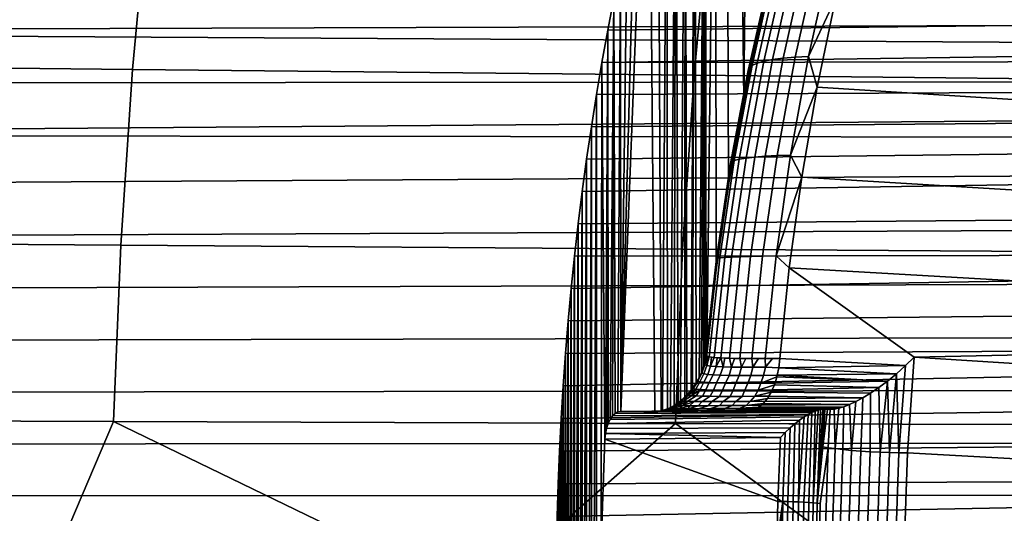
# Model space of a CAD drawing. Header units: metres. Extents: x -240 to 45, y -77 to 27.
# Tile 446 of 656: x -183.03 to -179.85, y 0.27 to 1.86. Entities that reach past the tile are written whole.
import ezdxf

# ---------------------------------------------------------------- set-up
doc = ezdxf.new("R2010")
doc.units = ezdxf.units.M
doc.layers.add('solid_102011X2', color=7, linetype='CONTINUOUS')

msp = doc.modelspace()

# ---------------------------------------------------------------- linework, layer by layer
at = {"layer": 'solid_102011X2'}
for points in [[(-180.67276, 3.43938, 289.452454), (-180.633987, 3.535614, 289.516998), (-180.63269, 1.874435, 289.519135), (-180.691299, 1.603855, 289.4216)], [(-180.67276, 3.43938, 289.452454), (-180.691299, 1.603855, 289.4216), (-180.710342, 3.342466, 289.389893)], [(-180.746735, 3.244804, 289.329346), (-180.710342, 3.342466, 289.389893), (-180.691299, 1.603855, 289.4216), (-180.740356, 1.331441, 289.339966)], [(-180.781906, 3.1465, 289.270813), (-180.746735, 3.244804, 289.329346), (-180.740356, 1.331441, 289.339966), (-180.779968, 1.05787, 289.274017)], [(-180.815857, 3.047701, 289.214294), (-180.781906, 3.1465, 289.270813), (-180.810242, 0.784148, 289.223663), (-180.812332, 0.769314, 289.220184)], [(-180.781906, 3.1465, 289.270813), (-180.779968, 1.05787, 289.274017), (-180.810242, 0.784148, 289.223663)], [(-180.848587, 2.948372, 289.159821), (-180.815857, 3.047701, 289.214294), (-180.835129, 0.70848, 289.182251), (-180.844391, 0.693105, 289.16684)], [(-180.815857, 3.047701, 289.214294), (-180.827286, 0.723827, 289.195282), (-180.835129, 0.70848, 289.182251)], [(-180.815857, 3.047701, 289.214294), (-180.820877, 0.739042, 289.205963), (-180.827286, 0.723827, 289.195282)], [(-180.815857, 3.047701, 289.214294), (-180.815903, 0.754158, 289.214233), (-180.820877, 0.739042, 289.205963)], [(-180.815857, 3.047701, 289.214294), (-180.812332, 0.769314, 289.220184), (-180.815903, 0.754158, 289.214233)], [(-180.880112, 2.848521, 289.107361), (-180.848587, 2.948372, 289.159821), (-180.861191, 0.669979, 289.138855), (-180.875198, 0.654074, 289.11554)], [(-180.848587, 2.948372, 289.159821), (-180.856415, 0.676033, 289.14682), (-180.861191, 0.669979, 289.138855)], [(-180.848587, 2.948372, 289.159821), (-180.844391, 0.693105, 289.16684), (-180.856415, 0.676033, 289.14682)], [(-180.910431, 2.748284, 289.056915), (-180.880112, 2.848521, 289.107361), (-180.895203, 0.635496, 289.082245), (-180.903061, 0.62937, 289.069183)], [(-180.880112, 2.848521, 289.107361), (-180.880844, 0.648375, 289.10614), (-180.895203, 0.635496, 289.082245)], [(-180.880112, 2.848521, 289.107361), (-180.875198, 0.654074, 289.11554), (-180.880844, 0.648375, 289.10614)], [(-180.939529, 2.647735, 289.008484), (-180.910431, 2.748284, 289.056915), (-180.927368, 0.614279, 289.028717), (-180.936905, 0.609921, 289.012848)], [(-180.910431, 2.748284, 289.056915), (-180.915894, 0.620697, 289.047821), (-180.927368, 0.614279, 289.028717)], [(-180.910431, 2.748284, 289.056915), (-180.903061, 0.62937, 289.069183), (-180.915894, 0.620697, 289.047821)], [(-180.967407, 2.546812, 288.962097), (-180.939529, 2.647735, 289.008484), (-180.953018, 0.604536, 288.986053), (-180.957932, 0.603386, 288.977844)], [(-180.939529, 2.647735, 289.008484), (-180.936905, 0.609921, 289.012848), (-180.953018, 0.604536, 288.986053)], [(-180.994095, 2.445528, 288.917664), (-180.967407, 2.546812, 288.962097), (-180.957932, 0.603386, 288.977844), (-180.978165, 0.60126, 288.944183)], [(-181.019638, 2.343893, 288.875153), (-180.994095, 2.445528, 288.917664), (-180.978165, 0.60126, 288.944183), (-181.087936, 0.60126, 288.761505)], [(-181.019638, 2.343893, 288.875153), (-181.087936, 0.60126, 288.761505), (-181.044022, 2.241898, 288.834595)], [(-182.610214, 2.268487, 342.707428), (-184.403839, 2.293936, 341.249176), (-184.458344, 1.723413, 341.306091), (-182.663315, 1.704291, 342.764404)], [(-180.799988, 2.243308, 344.143585), (-182.610214, 2.268487, 342.707428), (-182.663315, 1.704291, 342.764404), (-180.851715, 1.685374, 344.200592)], [(-181.044022, 2.241898, 288.834595), (-181.087936, 0.60126, 288.761505), (-181.06723, 2.139553, 288.795959)], [(-178.973984, 2.218411, 345.556793), (-180.799988, 2.243308, 344.143585), (-180.851715, 1.685374, 344.200592), (-179.024353, 1.666667, 345.613831)], [(-180.32312, 2.22307, 289.149658), (-176.605103, 1.970293, 286.773071), (-176.664673, 1.691562, 286.67392), (-180.393936, 1.936025, 289.03183)], [(-181.06723, 2.139553, 288.795959), (-181.087936, 0.60126, 288.761505), (-181.089325, 2.036869, 288.759186)], [(-181.110275, 1.933792, 288.724304), (-181.089325, 2.036869, 288.759186), (-181.097534, 0.599513, 288.745544), (-181.106491, 0.594545, 288.730621)], [(-181.089325, 2.036869, 288.759186), (-181.087936, 0.60126, 288.761505), (-181.097534, 0.599513, 288.745544)], [(-180.626236, 1.730425, 289.172058), (-180.648453, 1.724143, 289.224976), (-180.580582, 2.025187, 289.337921), (-180.558075, 2.033875, 289.285492)], [(-180.598068, 1.735778, 289.122101), (-180.626236, 1.730425, 289.172058), (-180.558075, 2.033875, 289.285492), (-180.529663, 2.041224, 289.235931)], [(-180.564346, 1.740125, 289.075714), (-180.598068, 1.735778, 289.122101), (-180.529663, 2.041224, 289.235931), (-180.495743, 2.047129, 289.189911)], [(-180.525513, 1.743395, 289.033539), (-180.564346, 1.740125, 289.075714), (-180.495743, 2.047129, 289.189911), (-180.456772, 2.051502, 289.147949)], [(-180.482117, 1.745541, 288.996155), (-180.525513, 1.743395, 289.033539), (-180.456772, 2.051502, 289.147949), (-180.4133, 2.05428, 289.110718)], [(-180.4133, 2.05428, 289.110718), (-180.393936, 1.936025, 289.03183), (-180.482117, 1.745541, 288.996155)], [(-180.673981, 1.709218, 289.336914), (-180.676926, 1.70082, 289.39447), (-180.610199, 1.992515, 289.505524), (-180.606827, 2.004347, 289.448639)], [(-180.664444, 1.717036, 289.280182), (-180.673981, 1.709218, 289.336914), (-180.606827, 2.004347, 289.448639), (-180.596924, 2.015296, 289.392548)], [(-180.648453, 1.724143, 289.224976), (-180.664444, 1.717036, 289.280182), (-180.596924, 2.015296, 289.392548), (-180.580582, 2.025187, 289.337921)], [(-175.190033, 1.958984, 283.927917), (-175.156982, 1.860973, 283.873383), (-185.703613, 1.826315, 290.198608), (-185.699905, 1.994067, 290.255768)], [(-181.130096, 1.830392, 288.691315), (-174.671387, 1.904698, 284.842529), (-174.711685, 1.990417, 284.905396), (-181.110275, 1.933792, 288.724304)], [(-180.610199, 1.992515, 289.505524), (-180.676926, 1.70082, 289.39447), (-180.63269, 1.874435, 289.519135)], [(-181.130096, 1.830392, 288.691315), (-181.110275, 1.933792, 288.724304), (-181.122467, 0.575437, 288.70401), (-181.128906, 0.561827, 288.693298)], [(-181.110275, 1.933792, 288.724304), (-181.114853, 0.586509, 288.716705), (-181.122467, 0.575437, 288.70401)], [(-181.110275, 1.933792, 288.724304), (-181.106491, 0.594545, 288.730621), (-181.114853, 0.586509, 288.716705)], [(-180.482117, 1.745541, 288.996155), (-180.393936, 1.936025, 289.03183), (-180.454254, 1.64696, 288.931427)], [(-180.393936, 1.936025, 289.03183), (-176.664673, 1.691562, 286.67392), (-176.714676, 1.411404, 286.590729), (-180.454254, 1.64696, 288.931427)], [(-181.148788, 1.726785, 288.660217), (-174.633728, 1.820183, 284.7836), (-174.671387, 1.904698, 284.842529), (-181.130096, 1.830392, 288.691315)], [(-180.676926, 1.70082, 289.39447), (-180.691299, 1.603855, 289.4216), (-180.63269, 1.874435, 289.519135)], [(-175.156982, 1.860973, 283.873383), (-175.126297, 1.764376, 283.822601), (-185.703613, 1.826315, 290.198608)], [(-175.126297, 1.764376, 283.822601), (-175.09761, 1.668901, 283.775208), (-185.706833, 1.658803, 290.14679), (-185.703613, 1.826315, 290.198608)], [(-181.148788, 1.726785, 288.660217), (-181.130096, 1.830392, 288.691315), (-181.137344, 0.529445, 288.67926), (-181.13916, 0.511584, 288.676239)], [(-181.148788, 1.726785, 288.660217), (-174.598419, 1.736889, 284.728363), (-174.633728, 1.820183, 284.7836)], [(-181.130096, 1.830392, 288.691315), (-181.133896, 0.546352, 288.684998), (-181.137344, 0.529445, 288.67926)], [(-181.130096, 1.830392, 288.691315), (-181.128906, 0.561827, 288.693298), (-181.133896, 0.546352, 288.684998)], [(-182.663315, 1.704291, 342.764404), (-184.458344, 1.723413, 341.306091), (-184.49733, 1.150229, 341.346832), (-182.701294, 1.137466, 342.805145)], [(-181.166351, 1.62298, 288.631012), (-174.565277, 1.654857, 284.676605), (-174.598419, 1.736889, 284.728363), (-181.148788, 1.726785, 288.660217)], [(-181.151276, 0.17162, 288.656067), (-181.166199, -1.623893, 288.631256), (-181.166351, 1.62298, 288.631012), (-181.148788, 1.726785, 288.660217)], [(-181.151276, 0.17162, 288.656067), (-181.148788, 1.726785, 288.660217), (-181.13916, 0.511584, 288.676239)], [(-180.721619, 1.410385, 289.185028), (-180.730881, 1.405829, 289.242188), (-180.673981, 1.709218, 289.336914), (-180.664444, 1.717036, 289.280182)], [(-180.705872, 1.414587, 289.129425), (-180.721619, 1.410385, 289.185028), (-180.664444, 1.717036, 289.280182), (-180.648453, 1.724143, 289.224976)], [(-180.683853, 1.418362, 289.076172), (-180.705872, 1.414587, 289.129425), (-180.648453, 1.724143, 289.224976), (-180.626236, 1.730425, 289.172058)], [(-180.655869, 1.421636, 289.025909), (-180.683853, 1.418362, 289.076172), (-180.626236, 1.730425, 289.172058), (-180.598068, 1.735778, 289.122101)], [(-180.622299, 1.424358, 288.979279), (-180.655869, 1.421636, 289.025909), (-180.598068, 1.735778, 289.122101), (-180.564346, 1.740125, 289.075714)], [(-180.583557, 1.426478, 288.936951), (-180.622299, 1.424358, 288.979279), (-180.564346, 1.740125, 289.075714), (-180.525513, 1.743395, 289.033539)], [(-180.540207, 1.427963, 288.899445), (-180.583557, 1.426478, 288.936951), (-180.525513, 1.743395, 289.033539), (-180.482117, 1.745541, 288.996155)], [(-180.482117, 1.745541, 288.996155), (-180.454254, 1.64696, 288.931427), (-180.540207, 1.427963, 288.899445)], [(-180.851715, 1.685374, 344.200592), (-182.663315, 1.704291, 342.764404), (-182.701294, 1.137466, 342.805145), (-180.888702, 1.12484, 344.241364)], [(-179.024353, 1.666667, 345.613831), (-180.851715, 1.685374, 344.200592), (-180.888702, 1.12484, 344.241364), (-179.060364, 1.112355, 345.654602)], [(-180.730881, 1.405829, 289.242188), (-180.733536, 1.401012, 289.300232), (-180.676926, 1.70082, 289.39447), (-180.673981, 1.709218, 289.336914)], [(-180.676926, 1.70082, 289.39447), (-180.733536, 1.401012, 289.300232), (-180.691299, 1.603855, 289.4216)], [(-175.09761, 1.668901, 283.775208), (-175.070908, 1.574509, 283.731049), (-185.709656, 1.491599, 290.100189), (-185.706833, 1.658803, 290.14679)], [(-181.182755, 1.518948, 288.603668), (-174.534454, 1.57413, 284.628387), (-174.565277, 1.654857, 284.676605), (-181.166351, 1.62298, 288.631012)], [(-181.166351, 1.62298, 288.631012), (-181.182571, -1.520226, 288.604004), (-181.182755, 1.518948, 288.603668)], [(-181.166351, 1.62298, 288.631012), (-181.166199, -1.623893, 288.631256), (-181.182571, -1.520226, 288.604004)], [(-180.540207, 1.427963, 288.899445), (-180.454254, 1.64696, 288.931427), (-180.504333, 1.356371, 288.848083)], [(-180.454254, 1.64696, 288.931427), (-176.714676, 1.411404, 286.590729), (-176.75528, 1.130192, 286.523132), (-180.504333, 1.356371, 288.848083)], [(-180.733536, 1.401012, 289.300232), (-180.740356, 1.331441, 289.339966), (-180.691299, 1.603855, 289.4216)], [(-175.070908, 1.574509, 283.731049), (-175.046204, 1.481223, 283.690125), (-185.709656, 1.491599, 290.100189)], [(-181.198059, 1.414794, 288.578217), (-174.505646, 1.494565, 284.583313), (-174.534454, 1.57413, 284.628387), (-181.182755, 1.518948, 288.603668)], [(-181.212234, 1.3106, 288.554626), (-174.478775, 1.416187, 284.541321), (-174.505646, 1.494565, 284.583313), (-181.198059, 1.414794, 288.578217)], [(-181.182755, 1.518948, 288.603668), (-181.197845, -1.416331, 288.578583), (-181.198059, 1.414794, 288.578217)], [(-181.182755, 1.518948, 288.603668), (-181.182571, -1.520226, 288.604004), (-181.197845, -1.416331, 288.578583)], [(-175.046204, 1.481223, 283.690125), (-175.023193, 1.388715, 283.652039), (-185.712097, 1.324636, 290.058716), (-185.709656, 1.491599, 290.100189)], [(-181.225266, 1.206326, 288.532928), (-174.43074, 1.262685, 284.466034), (-174.478775, 1.416187, 284.541321), (-181.212234, 1.3106, 288.554626)], [(-181.198059, 1.414794, 288.578217), (-181.212021, -1.312163, 288.554993), (-181.212234, 1.3106, 288.554626)], [(-181.198059, 1.414794, 288.578217), (-181.197845, -1.416331, 288.578583), (-181.212021, -1.312163, 288.554993)], [(-180.776978, 1.095375, 289.165497), (-180.77948, 1.09426, 289.223785), (-180.733536, 1.401012, 289.300232), (-180.730881, 1.405829, 289.242188)], [(-180.733536, 1.401012, 289.300232), (-180.77948, 1.09426, 289.223785), (-180.740356, 1.331441, 289.339966)], [(-180.767853, 1.096559, 289.108063), (-180.776978, 1.095375, 289.165497), (-180.730881, 1.405829, 289.242188), (-180.721619, 1.410385, 289.185028)], [(-180.752243, 1.097759, 289.052246), (-180.767853, 1.096559, 289.108063), (-180.721619, 1.410385, 289.185028), (-180.705872, 1.414587, 289.129425)], [(-180.730347, 1.098941, 288.998779), (-180.752243, 1.097759, 289.052246), (-180.705872, 1.414587, 289.129425), (-180.683853, 1.418362, 289.076172)], [(-180.702469, 1.100064, 288.948364), (-180.730347, 1.098941, 288.998779), (-180.683853, 1.418362, 289.076172), (-180.655869, 1.421636, 289.025909)], [(-180.668961, 1.101105, 288.901611), (-180.702469, 1.100064, 288.948364), (-180.655869, 1.421636, 289.025909), (-180.622299, 1.424358, 288.979279)], [(-180.630295, 1.102036, 288.859161), (-180.668961, 1.101105, 288.901611), (-180.622299, 1.424358, 288.979279), (-180.583557, 1.426478, 288.936951)], [(-180.586975, 1.102838, 288.821594), (-180.630295, 1.102036, 288.859161), (-180.583557, 1.426478, 288.936951), (-180.540207, 1.427963, 288.899445)], [(-180.540207, 1.427963, 288.899445), (-180.504333, 1.356371, 288.848083), (-180.586975, 1.102838, 288.821594)], [(-175.023193, 1.388715, 283.652039), (-174.98233, 1.206138, 283.584351), (-185.714188, 1.158017, 290.022369), (-185.712097, 1.324636, 290.058716)], [(-180.586975, 1.102838, 288.821594), (-180.504333, 1.356371, 288.848083), (-180.544357, 1.064654, 288.781464)], [(-180.504333, 1.356371, 288.848083), (-176.75528, 1.130192, 286.523132), (-176.786667, 0.848199, 286.470886), (-180.544357, 1.064654, 288.781464)], [(-181.212234, 1.3106, 288.554626), (-181.225098, -1.207719, 288.533203), (-181.225266, 1.206326, 288.532928)], [(-181.212234, 1.3106, 288.554626), (-181.212021, -1.312163, 288.554993), (-181.225098, -1.207719, 288.533203)], [(-180.77948, 1.09426, 289.223785), (-180.779968, 1.05787, 289.274017), (-180.740356, 1.331441, 289.339966)], [(-181.237198, 1.101943, 288.513062), (-174.389496, 1.112783, 284.401245), (-174.43074, 1.262685, 284.466034), (-181.225266, 1.206326, 288.532928)], [(-174.98233, 1.206138, 283.584351), (-174.947784, 1.026507, 283.527222), (-185.715958, 0.991645, 289.991028), (-185.714188, 1.158017, 290.022369)], [(-181.225266, 1.206326, 288.532928), (-181.237076, -1.103096, 288.513275), (-181.237198, 1.101943, 288.513062)], [(-181.225266, 1.206326, 288.532928), (-181.225098, -1.207719, 288.533203), (-181.237076, -1.103096, 288.513275)], [(-182.701294, 1.137466, 342.805145), (-184.49733, 1.150229, 341.346832), (-184.520737, 0.57527, 341.371277), (-182.724106, 0.568887, 342.82962)], [(-180.888702, 1.12484, 344.241364), (-182.701294, 1.137466, 342.805145), (-182.724106, 0.568887, 342.82962), (-180.910919, 0.562572, 344.265839)], [(-181.257797, 0.892795, 288.47879), (-174.354279, 0.96576, 284.345886), (-174.389496, 1.112783, 284.401245), (-181.248047, 0.997429, 288.495026)], [(-181.237198, 1.101943, 288.513062), (-181.248047, 0.997429, 288.495026), (-174.389496, 1.112783, 284.401245)], [(-179.060364, 1.112355, 345.654602), (-180.888702, 1.12484, 344.241364), (-180.910919, 0.562572, 344.265839), (-179.082001, 0.556327, 345.679108)], [(-181.237198, 1.101943, 288.513062), (-181.247955, -0.99838, 288.495178), (-181.248047, 0.997429, 288.495026)], [(-181.237198, 1.101943, 288.513062), (-181.237076, -1.103096, 288.513275), (-181.247955, -0.99838, 288.495178)], [(-180.811783, 0.779233, 289.107574), (-180.814255, 0.781945, 289.16684), (-180.77948, 1.09426, 289.223785), (-180.776978, 1.095375, 289.165497)], [(-180.77948, 1.09426, 289.223785), (-180.814255, 0.781945, 289.16684), (-180.813019, 0.783165, 289.195282), (-180.779968, 1.05787, 289.274017)], [(-180.802673, 0.776962, 289.05011), (-180.811783, 0.779233, 289.107574), (-180.776978, 1.095375, 289.165497), (-180.767853, 1.096559, 289.108063)], [(-180.787064, 0.775086, 288.994293), (-180.802673, 0.776962, 289.05011), (-180.767853, 1.096559, 289.108063), (-180.752243, 1.097759, 289.052246)], [(-180.765182, 0.773613, 288.940796), (-180.787064, 0.775086, 288.994293), (-180.752243, 1.097759, 289.052246), (-180.730347, 1.098941, 288.998779)], [(-180.73732, 0.772536, 288.89035), (-180.765182, 0.773613, 288.940796), (-180.730347, 1.098941, 288.998779), (-180.702469, 1.100064, 288.948364)], [(-180.703842, 0.771859, 288.843567), (-180.73732, 0.772536, 288.89035), (-180.702469, 1.100064, 288.948364), (-180.668961, 1.101105, 288.901611)], [(-180.665192, 0.771575, 288.801086), (-180.703842, 0.771859, 288.843567), (-180.668961, 1.101105, 288.901611), (-180.630295, 1.102036, 288.859161)], [(-180.621872, 0.771681, 288.763489), (-180.665192, 0.771575, 288.801086), (-180.630295, 1.102036, 288.859161), (-180.586975, 1.102838, 288.821594)], [(-180.586975, 1.102838, 288.821594), (-180.544357, 1.064654, 288.781464), (-180.574539, 0.772163, 288.731262), (-180.621872, 0.771681, 288.763489)], [(-180.813019, 0.783165, 289.195282), (-180.810242, 0.784148, 289.223663), (-180.779968, 1.05787, 289.274017)], [(-180.16922, 0.748713, 288.480743), (-180.574539, 0.772163, 288.731262), (-180.544357, 1.064654, 288.781464), (-180.141113, 0.776393, 288.471649)], [(-180.141113, 0.776393, 288.471649), (-180.544357, 1.064654, 288.781464), (-176.786667, 0.848199, 286.470886)], [(-174.947784, 1.026507, 283.527222), (-174.91922, 0.849536, 283.480072), (-185.717422, 0.825627, 289.964661), (-185.715958, 0.991645, 289.991028)], [(-181.248047, 0.997429, 288.495026), (-181.257736, -0.89351, 288.478912), (-181.257797, 0.892795, 288.47879)], [(-181.248047, 0.997429, 288.495026), (-181.247955, -0.99838, 288.495178), (-181.257736, -0.89351, 288.478912)], [(-181.266449, 0.788035, 288.464386), (-174.324646, 0.821127, 284.299255), (-174.354279, 0.96576, 284.345886), (-181.257797, 0.892795, 288.47879)], [(-181.257797, 0.892795, 288.47879), (-181.266418, -0.788543, 288.464478), (-181.266449, 0.788035, 288.464386)], [(-181.257797, 0.892795, 288.47879), (-181.257736, -0.89351, 288.478912), (-181.266418, -0.788543, 288.464478)], [(-174.91922, 0.849536, 283.480072), (-174.896378, 0.6749, 283.442322), (-185.718582, 0.659877, 289.943146), (-185.717422, 0.825627, 289.964661)], [(-180.141113, 0.776393, 288.471649), (-176.786667, 0.848199, 286.470886), (-176.80899, 0.565688, 286.433746)], [(-181.280518, 0.578048, 288.440979), (-174.300201, 0.678413, 284.260773), (-174.324646, 0.821127, 284.299255), (-181.274033, 0.683134, 288.451782)], [(-181.266449, 0.788035, 288.464386), (-181.274033, 0.683134, 288.451782), (-174.324646, 0.821127, 284.299255)], [(-181.266449, 0.788035, 288.464386), (-181.274002, -0.683575, 288.451843), (-181.274033, 0.683134, 288.451782)], [(-181.266449, 0.788035, 288.464386), (-181.266418, -0.788543, 288.464478), (-181.274002, -0.683575, 288.451843)], [(-180.812332, 0.769314, 289.220184), (-180.810242, 0.784148, 289.223663), (-180.814255, 0.781945, 289.16684), (-180.819565, 0.750843, 289.166748)], [(-180.819565, 0.750843, 289.166748), (-180.814255, 0.781945, 289.16684), (-180.813858, 0.780513, 289.136627)], [(-180.817413, 0.751292, 289.113983), (-180.819565, 0.750843, 289.166748), (-180.813858, 0.780513, 289.136627)], [(-180.819565, 0.750843, 289.166748), (-180.815903, 0.754158, 289.214233), (-180.812332, 0.769314, 289.220184)], [(-180.817413, 0.751292, 289.113983), (-180.813858, 0.780513, 289.136627), (-180.811783, 0.779233, 289.107574)], [(-180.810532, 0.749258, 289.061707), (-180.817413, 0.751292, 289.113983), (-180.811783, 0.779233, 289.107574), (-180.808044, 0.778047, 289.078674)], [(-180.814255, 0.781945, 289.16684), (-180.810242, 0.784148, 289.223663), (-180.813019, 0.783165, 289.195282)], [(-180.811783, 0.779233, 289.107574), (-180.813858, 0.780513, 289.136627), (-180.814255, 0.781945, 289.16684)], [(-180.802673, 0.776962, 289.05011), (-180.808044, 0.778047, 289.078674), (-180.811783, 0.779233, 289.107574)], [(-180.810532, 0.749258, 289.061707), (-180.808044, 0.778047, 289.078674), (-180.802673, 0.776962, 289.05011)], [(-180.798248, 0.747537, 289.010437), (-180.810532, 0.749258, 289.061707), (-180.802673, 0.776962, 289.05011), (-180.795609, 0.775967, 289.021729)], [(-180.787064, 0.775086, 288.994293), (-180.795609, 0.775967, 289.021729), (-180.802673, 0.776962, 289.05011)], [(-180.798248, 0.747537, 289.010437), (-180.795609, 0.775967, 289.021729), (-180.787064, 0.775086, 288.994293)], [(-180.780685, 0.746133, 288.960754), (-180.798248, 0.747537, 289.010437), (-180.787064, 0.775086, 288.994293), (-180.776733, 0.774289, 288.966827)], [(-180.765182, 0.773613, 288.940796), (-180.776733, 0.774289, 288.966827), (-180.787064, 0.775086, 288.994293)], [(-180.780685, 0.746133, 288.960754), (-180.776733, 0.774289, 288.966827), (-180.765182, 0.773613, 288.940796)], [(-180.75798, 0.745045, 288.913208), (-180.780685, 0.746133, 288.960754), (-180.765182, 0.773613, 288.940796)], [(-180.73732, 0.772536, 288.89035), (-180.75174, 0.773016, 288.914703), (-180.765182, 0.773613, 288.940796)], [(-180.75798, 0.745045, 288.913208), (-180.765182, 0.773613, 288.940796), (-180.75174, 0.773016, 288.914703)], [(-180.730408, 0.744271, 288.868317), (-180.75798, 0.745045, 288.913208), (-180.75174, 0.773016, 288.914703), (-180.73732, 0.772536, 288.89035)], [(-180.703842, 0.771859, 288.843567), (-180.720978, 0.772143, 288.866058), (-180.73732, 0.772536, 288.89035)], [(-180.730408, 0.744271, 288.868317), (-180.73732, 0.772536, 288.89035), (-180.720978, 0.772143, 288.866058)], [(-180.698227, 0.743812, 288.82663), (-180.730408, 0.744271, 288.868317), (-180.720978, 0.772143, 288.866058), (-180.703842, 0.771859, 288.843567)], [(-180.665192, 0.771575, 288.801086), (-180.684891, 0.771666, 288.821503), (-180.703842, 0.771859, 288.843567)], [(-180.698227, 0.743812, 288.82663), (-180.703842, 0.771859, 288.843567), (-180.684891, 0.771666, 288.821503)], [(-180.661789, 0.743664, 288.788635), (-180.698227, 0.743812, 288.82663), (-180.684891, 0.771666, 288.821503), (-180.665192, 0.771575, 288.801086)], [(-180.621872, 0.771681, 288.763489), (-180.644073, 0.77158, 288.781647), (-180.665192, 0.771575, 288.801086)], [(-180.661789, 0.743664, 288.788635), (-180.665192, 0.771575, 288.801086), (-180.644073, 0.77158, 288.781647)], [(-180.62149, 0.743825, 288.75473), (-180.661789, 0.743664, 288.788635), (-180.644073, 0.77158, 288.781647), (-180.621872, 0.771681, 288.763489)], [(-180.598679, 0.771875, 288.746674), (-180.621872, 0.771681, 288.763489), (-180.574539, 0.772163, 288.731262)], [(-180.62149, 0.743825, 288.75473), (-180.621872, 0.771681, 288.763489), (-180.598679, 0.771875, 288.746674)], [(-180.578186, 0.741908, 288.72464), (-180.62149, 0.743825, 288.75473), (-180.598679, 0.771875, 288.746674), (-180.574539, 0.772163, 288.731262)], [(-180.16922, 0.748713, 288.480743), (-180.578186, 0.741908, 288.72464), (-180.574539, 0.772163, 288.731262)], [(-180.16922, 0.748713, 288.480743), (-180.141113, 0.776393, 288.471649), (-180.162567, 0.467182, 288.435974), (-180.190643, 0.467433, 288.449982)], [(-180.141113, 0.776393, 288.471649), (-176.80899, 0.565688, 286.433746), (-176.822327, 0.282869, 286.41153), (-180.162567, 0.467182, 288.435974)], [(-180.826385, 0.72403, 289.113037), (-180.827515, 0.726252, 289.166748), (-180.819565, 0.750843, 289.166748), (-180.817413, 0.751292, 289.113983)], [(-180.819565, 0.750843, 289.166748), (-180.827515, 0.726252, 289.166748), (-180.827286, 0.723827, 289.195282), (-180.820877, 0.739042, 289.205963)], [(-180.819687, 0.722112, 289.059723), (-180.826385, 0.72403, 289.113037), (-180.817413, 0.751292, 289.113983), (-180.810532, 0.749258, 289.061707)], [(-180.819565, 0.750843, 289.166748), (-180.820877, 0.739042, 289.205963), (-180.815903, 0.754158, 289.214233)], [(-180.807434, 0.720498, 289.007416), (-180.819687, 0.722112, 289.059723), (-180.810532, 0.749258, 289.061707), (-180.798248, 0.747537, 289.010437)], [(-180.789749, 0.71919, 288.956696), (-180.807434, 0.720498, 289.007416), (-180.798248, 0.747537, 289.010437), (-180.780685, 0.746133, 288.960754)], [(-180.766769, 0.718188, 288.908112), (-180.789749, 0.71919, 288.956696), (-180.780685, 0.746133, 288.960754), (-180.75798, 0.745045, 288.913208)], [(-180.73877, 0.717485, 288.862213), (-180.766769, 0.718188, 288.908112), (-180.75798, 0.745045, 288.913208), (-180.730408, 0.744271, 288.868317)], [(-180.706009, 0.717084, 288.81958), (-180.73877, 0.717485, 288.862213), (-180.730408, 0.744271, 288.868317), (-180.698227, 0.743812, 288.82663)], [(-180.668854, 0.716978, 288.780731), (-180.706009, 0.717084, 288.81958), (-180.698227, 0.743812, 288.82663), (-180.661789, 0.743664, 288.788635)], [(-180.627716, 0.717165, 288.746063), (-180.668854, 0.716978, 288.780731), (-180.661789, 0.743664, 288.788635), (-180.62149, 0.743825, 288.75473)], [(-180.583084, 0.71764, 288.716034), (-180.627716, 0.717165, 288.746063), (-180.62149, 0.743825, 288.75473), (-180.578186, 0.741908, 288.72464)], [(-180.198257, 0.722637, 288.486176), (-180.583084, 0.71764, 288.716034), (-180.578186, 0.741908, 288.72464)], [(-180.16922, 0.748713, 288.480743), (-180.198257, 0.722637, 288.486176), (-180.578186, 0.741908, 288.72464)], [(-180.190643, 0.467433, 288.449982), (-180.198257, 0.722637, 288.486176), (-180.16922, 0.748713, 288.480743)], [(-180.839996, 0.700388, 289.166748), (-180.844391, 0.693105, 289.16684), (-180.835129, 0.70848, 289.182251)], [(-180.839157, 0.698341, 289.111725), (-180.844391, 0.693105, 289.16684), (-180.839996, 0.700388, 289.166748)], [(-180.839157, 0.698341, 289.111725), (-180.839996, 0.700388, 289.166748), (-180.829697, 0.720966, 289.166748), (-180.826385, 0.72403, 289.113037)], [(-180.829697, 0.720966, 289.166748), (-180.839996, 0.700388, 289.166748), (-180.835129, 0.70848, 289.182251)], [(-180.826385, 0.72403, 289.113037), (-180.819687, 0.722112, 289.059723), (-180.832565, 0.696586, 289.057068), (-180.839157, 0.698341, 289.111725)], [(-180.829697, 0.720966, 289.166748), (-180.835129, 0.70848, 289.182251), (-180.827286, 0.723827, 289.195282)], [(-180.819687, 0.722112, 289.059723), (-180.807434, 0.720498, 289.007416), (-180.820251, 0.695122, 289.003326), (-180.832565, 0.696586, 289.057068)], [(-180.827515, 0.726252, 289.166748), (-180.829697, 0.720966, 289.166748), (-180.827286, 0.723827, 289.195282)], [(-180.826385, 0.72403, 289.113037), (-180.829697, 0.720966, 289.166748), (-180.827515, 0.726252, 289.166748)], [(-180.807434, 0.720498, 289.007416), (-180.789749, 0.71919, 288.956696), (-180.802292, 0.693949, 288.951172), (-180.820251, 0.695122, 289.003326)], [(-180.789749, 0.71919, 288.956696), (-180.766769, 0.718188, 288.908112), (-180.778854, 0.693063, 288.901184), (-180.802292, 0.693949, 288.951172)], [(-180.766769, 0.718188, 288.908112), (-180.73877, 0.717485, 288.862213), (-180.750198, 0.692457, 288.853973), (-180.778854, 0.693063, 288.901184)], [(-180.73877, 0.717485, 288.862213), (-180.706009, 0.717084, 288.81958), (-180.716599, 0.692134, 288.81012), (-180.750198, 0.692457, 288.853973)], [(-180.706009, 0.717084, 288.81958), (-180.668854, 0.716978, 288.780731), (-180.678467, 0.692085, 288.770111), (-180.716599, 0.692134, 288.81012)], [(-180.668854, 0.716978, 288.780731), (-180.627716, 0.717165, 288.746063), (-180.636185, 0.692309, 288.734436), (-180.678467, 0.692085, 288.770111)], [(-180.584213, 0.713193, 288.714111), (-180.636185, 0.692309, 288.734436), (-180.627716, 0.717165, 288.746063), (-180.583084, 0.71764, 288.716034)], [(-180.584213, 0.713193, 288.714111), (-180.590302, 0.692797, 288.703583), (-180.636185, 0.692309, 288.734436)], [(-180.227325, 0.698852, 288.488037), (-180.255539, 0.677853, 288.486603), (-180.592468, 0.686715, 288.69986), (-180.590302, 0.692797, 288.703583)], [(-180.227325, 0.698852, 288.488037), (-180.590302, 0.692797, 288.703583), (-180.584213, 0.713193, 288.714111)], [(-180.227325, 0.698852, 288.488037), (-180.584213, 0.713193, 288.714111), (-180.583084, 0.71764, 288.716034)], [(-180.198257, 0.722637, 288.486176), (-180.227325, 0.698852, 288.488037), (-180.583084, 0.71764, 288.716034)], [(-180.251556, 0.469374, 288.464142), (-180.255539, 0.677853, 288.486603), (-180.227325, 0.698852, 288.488037)], [(-180.220551, 0.468168, 288.459442), (-180.251556, 0.469374, 288.464142), (-180.227325, 0.698852, 288.488037)], [(-180.220551, 0.468168, 288.459442), (-180.227325, 0.698852, 288.488037), (-180.198257, 0.722637, 288.486176)], [(-180.190643, 0.467433, 288.449982), (-180.220551, 0.468168, 288.459442), (-180.198257, 0.722637, 288.486176)], [(-174.896378, 0.6749, 283.442322), (-174.878906, 0.502056, 283.413513), (-185.719452, 0.494493, 289.926514), (-185.718582, 0.659877, 289.943146)], [(-181.285934, 0.472821, 288.431976), (-174.280579, 0.537295, 284.22995), (-174.300201, 0.678413, 284.260773), (-181.280518, 0.578048, 288.440979)], [(-181.274033, 0.683134, 288.451782), (-181.280487, -0.578627, 288.44104), (-181.280518, 0.578048, 288.440979)], [(-181.274033, 0.683134, 288.451782), (-181.274002, -0.683575, 288.451843), (-181.280487, -0.578627, 288.44104)], [(-180.875198, 0.654074, 289.11554), (-180.861191, 0.669979, 289.138855), (-180.854004, 0.674225, 289.091858)], [(-180.870255, 0.65271, 289.06192), (-180.875198, 0.654074, 289.11554), (-180.854004, 0.674225, 289.091858)], [(-180.870255, 0.65271, 289.06192), (-180.854004, 0.674225, 289.091858), (-180.845917, 0.672815, 289.037659)], [(-180.860001, 0.651695, 289.009155), (-180.870255, 0.65271, 289.06192), (-180.845917, 0.672815, 289.037659)], [(-180.861191, 0.669979, 289.138855), (-180.856415, 0.676033, 289.14682), (-180.854004, 0.674225, 289.091858)], [(-180.860001, 0.651695, 289.009155), (-180.845917, 0.672815, 289.037659), (-180.832336, 0.671655, 288.984528)], [(-180.844635, 0.650883, 288.957581), (-180.860001, 0.651695, 289.009155), (-180.832336, 0.671655, 288.984528)], [(-180.839157, 0.698341, 289.111725), (-180.856415, 0.676033, 289.14682), (-180.844391, 0.693105, 289.16684)], [(-180.839157, 0.698341, 289.111725), (-180.854004, 0.674225, 289.091858), (-180.856415, 0.676033, 289.14682)], [(-180.839157, 0.698341, 289.111725), (-180.832565, 0.696586, 289.057068), (-180.845917, 0.672815, 289.037659), (-180.854004, 0.674225, 289.091858)], [(-180.832565, 0.696586, 289.057068), (-180.820251, 0.695122, 289.003326), (-180.832336, 0.671655, 288.984528), (-180.845917, 0.672815, 289.037659)], [(-180.824265, 0.650277, 288.907654), (-180.844635, 0.650883, 288.957581), (-180.832336, 0.671655, 288.984528), (-180.813324, 0.670748, 288.932983)], [(-180.820251, 0.695122, 289.003326), (-180.802292, 0.693949, 288.951172), (-180.813324, 0.670748, 288.932983), (-180.832336, 0.671655, 288.984528)], [(-180.799042, 0.649859, 288.859894), (-180.824265, 0.650277, 288.907654), (-180.813324, 0.670748, 288.932983), (-180.789062, 0.670084, 288.883667)], [(-180.802292, 0.693949, 288.951172), (-180.778854, 0.693063, 288.901184), (-180.789062, 0.670084, 288.883667), (-180.813324, 0.670748, 288.932983)], [(-180.769211, 0.649629, 288.81485), (-180.799042, 0.649859, 288.859894), (-180.789062, 0.670084, 288.883667), (-180.759781, 0.669656, 288.837067)], [(-180.778854, 0.693063, 288.901184), (-180.750198, 0.692457, 288.853973), (-180.759781, 0.669656, 288.837067), (-180.789062, 0.670084, 288.883667)], [(-180.735016, 0.649589, 288.772919), (-180.769211, 0.649629, 288.81485), (-180.759781, 0.669656, 288.837067), (-180.725784, 0.669469, 288.793732)], [(-180.750198, 0.692457, 288.853973), (-180.716599, 0.692134, 288.81012), (-180.725784, 0.669469, 288.793732), (-180.759781, 0.669656, 288.837067)], [(-180.696808, 0.649726, 288.734589), (-180.735016, 0.649589, 288.772919), (-180.725784, 0.669469, 288.793732), (-180.687424, 0.66951, 288.754211)], [(-180.716599, 0.692134, 288.81012), (-180.678467, 0.692085, 288.770111), (-180.687424, 0.66951, 288.754211), (-180.725784, 0.669469, 288.793732)], [(-180.654938, 0.650044, 288.700226), (-180.696808, 0.649726, 288.734589), (-180.687424, 0.66951, 288.754211), (-180.645081, 0.669781, 288.718872)], [(-180.678467, 0.692085, 288.770111), (-180.636185, 0.692309, 288.734436), (-180.645081, 0.669781, 288.718872), (-180.687424, 0.66951, 288.754211)], [(-180.602768, 0.663117, 288.682251), (-180.654938, 0.650044, 288.700226), (-180.645081, 0.669781, 288.718872), (-180.599289, 0.670272, 288.688202)], [(-180.636185, 0.692309, 288.734436), (-180.590302, 0.692797, 288.703583), (-180.592468, 0.686715, 288.69986), (-180.645081, 0.669781, 288.718872)], [(-180.592468, 0.686715, 288.69986), (-180.599289, 0.670272, 288.688202), (-180.645081, 0.669781, 288.718872)], [(-180.255539, 0.677853, 288.486603), (-180.282242, 0.65987, 288.482239), (-180.602768, 0.663117, 288.682251), (-180.599289, 0.670272, 288.688202)], [(-180.255539, 0.677853, 288.486603), (-180.599289, 0.670272, 288.688202), (-180.592468, 0.686715, 288.69986)], [(-180.251556, 0.469374, 288.464142), (-180.282898, 0.471021, 288.463928), (-180.282242, 0.65987, 288.482239), (-180.255539, 0.677853, 288.486603)], [(-180.903061, 0.62937, 289.069183), (-180.895203, 0.635496, 289.082245), (-180.886658, 0.634466, 289.024261)], [(-180.895203, 0.635496, 289.082245), (-180.880844, 0.648375, 289.10614), (-180.870255, 0.65271, 289.06192)], [(-180.886658, 0.634466, 289.024261), (-180.895203, 0.635496, 289.082245), (-180.870255, 0.65271, 289.06192)], [(-180.886658, 0.634466, 289.024261), (-180.870255, 0.65271, 289.06192), (-180.860001, 0.651695, 289.009155)], [(-180.886658, 0.634466, 289.024261), (-180.860001, 0.651695, 289.009155), (-180.844635, 0.650883, 288.957581), (-180.87204, 0.633772, 288.967438)], [(-180.880844, 0.648375, 289.10614), (-180.875198, 0.654074, 289.11554), (-180.870255, 0.65271, 289.06192)], [(-180.87204, 0.633772, 288.967438), (-180.844635, 0.650883, 288.957581), (-180.824265, 0.650277, 288.907654), (-180.851593, 0.633277, 288.912292)], [(-180.851593, 0.633277, 288.912292), (-180.824265, 0.650277, 288.907654), (-180.799042, 0.649859, 288.859894), (-180.825531, 0.632967, 288.859467)], [(-180.825531, 0.632967, 288.859467), (-180.799042, 0.649859, 288.859894), (-180.769211, 0.649629, 288.81485), (-180.794083, 0.63283, 288.80957)], [(-180.794083, 0.63283, 288.80957), (-180.769211, 0.649629, 288.81485), (-180.735016, 0.649589, 288.772919), (-180.757584, 0.632873, 288.763153)], [(-180.757584, 0.632873, 288.763153), (-180.735016, 0.649589, 288.772919), (-180.696808, 0.649726, 288.734589), (-180.716385, 0.63308, 288.720764)], [(-180.716385, 0.63308, 288.720764), (-180.696808, 0.649726, 288.734589), (-180.654938, 0.650044, 288.700226), (-180.670944, 0.633452, 288.682922)], [(-180.614838, 0.642974, 288.661743), (-180.670944, 0.633452, 288.682922), (-180.654938, 0.650044, 288.700226), (-180.609848, 0.650528, 288.670227)], [(-180.614838, 0.642974, 288.661743), (-180.62178, 0.633974, 288.650024), (-180.670944, 0.633452, 288.682922)], [(-180.602768, 0.663117, 288.682251), (-180.609848, 0.650528, 288.670227), (-180.654938, 0.650044, 288.700226)], [(-180.32962, 0.632852, 288.466675), (-180.62178, 0.633974, 288.650024), (-180.614838, 0.642974, 288.661743), (-180.307007, 0.64491, 288.475433)], [(-180.307007, 0.64491, 288.475433), (-180.614838, 0.642974, 288.661743), (-180.609848, 0.650528, 288.670227)], [(-180.307007, 0.64491, 288.475433), (-180.609848, 0.650528, 288.670227), (-180.602768, 0.663117, 288.682251), (-180.282242, 0.65987, 288.482239)], [(-180.313797, 0.473067, 288.458832), (-180.343506, 0.475464, 288.448975), (-180.32962, 0.632852, 288.466675), (-180.307007, 0.64491, 288.475433)], [(-180.282898, 0.471021, 288.463928), (-180.313797, 0.473067, 288.458832), (-180.307007, 0.64491, 288.475433), (-180.282242, 0.65987, 288.482239)], [(-181.106491, 0.594545, 288.730621), (-181.097534, 0.599513, 288.745544), (-180.451385, 0.605442, 288.35437), (-180.460815, 0.602258, 288.347137)], [(-181.087936, 0.60126, 288.761505), (-180.443085, 0.607297, 288.362244), (-180.451385, 0.605442, 288.35437), (-181.097534, 0.599513, 288.745544)], [(-180.443085, 0.607297, 288.362244), (-181.087936, 0.60126, 288.761505), (-180.674622, 0.605251, 288.561279), (-180.435959, 0.607894, 288.370575)], [(-181.087936, 0.60126, 288.761505), (-180.732971, 0.604639, 288.600403), (-180.674622, 0.605251, 288.561279)], [(-181.087936, 0.60126, 288.761505), (-180.787521, 0.604028, 288.64566), (-180.732971, 0.604639, 288.600403)], [(-181.087936, 0.60126, 288.761505), (-180.837418, 0.603425, 288.696594), (-180.787521, 0.604028, 288.64566)], [(-181.087936, 0.60126, 288.761505), (-180.952591, 0.601754, 288.876801), (-180.915771, 0.603803, 288.859222), (-180.920395, 0.602283, 288.812775)], [(-180.978165, 0.60126, 288.944183), (-180.957932, 0.603386, 288.977844), (-180.939835, 0.603552, 288.917755)], [(-180.952591, 0.601754, 288.876801), (-180.978165, 0.60126, 288.944183), (-180.939835, 0.603552, 288.917755)], [(-180.957932, 0.603386, 288.977844), (-180.953018, 0.604536, 288.986053), (-180.921371, 0.609695, 288.951111)], [(-180.939835, 0.603552, 288.917755), (-180.957932, 0.603386, 288.977844), (-180.921371, 0.609695, 288.951111)], [(-180.953018, 0.604536, 288.986053), (-180.936905, 0.609921, 289.012848), (-180.921371, 0.609695, 288.951111)], [(-180.952591, 0.601754, 288.876801), (-180.939835, 0.603552, 288.917755), (-180.915771, 0.603803, 288.859222)], [(-180.939835, 0.603552, 288.917755), (-180.921371, 0.609695, 288.951111), (-180.899231, 0.609672, 288.890991)], [(-180.915771, 0.603803, 288.859222), (-180.939835, 0.603552, 288.917755), (-180.899231, 0.609672, 288.890991)], [(-180.936905, 0.609921, 289.012848), (-180.927368, 0.614279, 289.028717), (-180.904816, 0.620079, 288.991364)], [(-180.921371, 0.609695, 288.951111), (-180.936905, 0.609921, 289.012848), (-180.904816, 0.620079, 288.991364)], [(-180.927368, 0.614279, 289.028717), (-180.915894, 0.620697, 289.047821), (-180.904816, 0.620079, 288.991364)], [(-180.921371, 0.609695, 288.951111), (-180.904816, 0.620079, 288.991364), (-180.888046, 0.619736, 288.936096)], [(-180.899231, 0.609672, 288.890991), (-180.921371, 0.609695, 288.951111), (-180.888046, 0.619736, 288.936096)], [(-180.920395, 0.602283, 288.812775), (-180.915771, 0.603803, 288.859222), (-180.886017, 0.604116, 288.803223)], [(-180.881897, 0.602841, 288.752533), (-180.920395, 0.602283, 288.812775), (-180.886017, 0.604116, 288.803223)], [(-180.915894, 0.620697, 289.047821), (-180.903061, 0.62937, 289.069183), (-180.886658, 0.634466, 289.024261)], [(-180.904816, 0.620079, 288.991364), (-180.915894, 0.620697, 289.047821), (-180.886658, 0.634466, 289.024261)], [(-180.886017, 0.604116, 288.803223), (-180.915771, 0.603803, 288.859222), (-180.899231, 0.609672, 288.890991), (-180.870911, 0.609766, 288.833344)], [(-180.904816, 0.620079, 288.991364), (-180.886658, 0.634466, 289.024261), (-180.87204, 0.633772, 288.967438)], [(-180.888046, 0.619736, 288.936096), (-180.904816, 0.620079, 288.991364), (-180.87204, 0.633772, 288.967438)], [(-180.899231, 0.609672, 288.890991), (-180.888046, 0.619736, 288.936096), (-180.865906, 0.619542, 288.882629)], [(-180.870911, 0.609766, 288.833344), (-180.899231, 0.609672, 288.890991), (-180.865906, 0.619542, 288.882629)], [(-180.888046, 0.619736, 288.936096), (-180.87204, 0.633772, 288.967438), (-180.851593, 0.633277, 288.912292)], [(-180.865906, 0.619542, 288.882629), (-180.888046, 0.619736, 288.936096), (-180.851593, 0.633277, 288.912292)], [(-180.850861, 0.604492, 288.750336), (-180.886017, 0.604116, 288.803223), (-180.870911, 0.609766, 288.833344), (-180.836685, 0.609964, 288.778839)], [(-180.881897, 0.602841, 288.752533), (-180.886017, 0.604116, 288.803223), (-180.850861, 0.604492, 288.750336)], [(-180.837418, 0.603425, 288.696594), (-180.881897, 0.602841, 288.752533), (-180.850861, 0.604492, 288.750336)], [(-180.870911, 0.609766, 288.833344), (-180.865906, 0.619542, 288.882629), (-180.838623, 0.619474, 288.831451)], [(-180.870911, 0.609766, 288.833344), (-180.838623, 0.619474, 288.831451), (-180.806396, 0.619534, 288.783173), (-180.836685, 0.609964, 288.778839)], [(-180.838623, 0.619474, 288.831451), (-180.865906, 0.619542, 288.882629), (-180.851593, 0.633277, 288.912292), (-180.825531, 0.632967, 288.859467)], [(-180.810577, 0.604928, 288.701111), (-180.850861, 0.604492, 288.750336), (-180.836685, 0.609964, 288.778839), (-180.796906, 0.610272, 288.72818)], [(-180.837418, 0.603425, 288.696594), (-180.850861, 0.604492, 288.750336), (-180.810577, 0.604928, 288.701111)], [(-180.806396, 0.619534, 288.783173), (-180.838623, 0.619474, 288.831451), (-180.825531, 0.632967, 288.859467), (-180.794083, 0.63283, 288.80957)], [(-180.837418, 0.603425, 288.696594), (-180.810577, 0.604928, 288.701111), (-180.765579, 0.605409, 288.656067), (-180.787521, 0.604028, 288.64566)], [(-180.836685, 0.609964, 288.778839), (-180.806396, 0.619534, 288.783173), (-180.769531, 0.619722, 288.73822), (-180.796906, 0.610272, 288.72818)], [(-180.765579, 0.605409, 288.656067), (-180.810577, 0.604928, 288.701111), (-180.796906, 0.610272, 288.72818), (-180.751984, 0.610671, 288.681885)], [(-180.769531, 0.619722, 288.73822), (-180.806396, 0.619534, 288.783173), (-180.794083, 0.63283, 288.80957), (-180.757584, 0.632873, 288.763153)], [(-180.796906, 0.610272, 288.72818), (-180.769531, 0.619722, 288.73822), (-180.728378, 0.620021, 288.697113), (-180.751984, 0.610671, 288.681885)], [(-180.787521, 0.604028, 288.64566), (-180.765579, 0.605409, 288.656067), (-180.716263, 0.60594, 288.615692), (-180.732971, 0.604639, 288.600403)], [(-180.728378, 0.620021, 288.697113), (-180.769531, 0.619722, 288.73822), (-180.757584, 0.632873, 288.763153), (-180.716385, 0.63308, 288.720764)], [(-180.716263, 0.60594, 288.615692), (-180.765579, 0.605409, 288.656067), (-180.751984, 0.610671, 288.681885), (-180.702393, 0.611164, 288.640533)], [(-180.751984, 0.610671, 288.681885), (-180.728378, 0.620021, 288.697113), (-180.683319, 0.620438, 288.660248), (-180.702393, 0.611164, 288.640533)], [(-180.674622, 0.605251, 288.561279), (-180.732971, 0.604639, 288.600403), (-180.716263, 0.60594, 288.615692), (-180.663208, 0.606492, 288.580383)], [(-180.683319, 0.620438, 288.660248), (-180.728378, 0.620021, 288.697113), (-180.716385, 0.63308, 288.720764), (-180.670944, 0.633452, 288.682922)], [(-180.658676, 0.607682, 288.587952), (-180.716263, 0.60594, 288.615692), (-180.702393, 0.611164, 288.640533), (-180.648743, 0.611727, 288.604614)], [(-180.658676, 0.607682, 288.587952), (-180.663208, 0.606492, 288.580383), (-180.716263, 0.60594, 288.615692)], [(-180.643143, 0.614915, 288.614014), (-180.702393, 0.611164, 288.640533), (-180.683319, 0.620438, 288.660248), (-180.634827, 0.620951, 288.627991)], [(-180.643143, 0.614915, 288.614014), (-180.648743, 0.611727, 288.604614), (-180.702393, 0.611164, 288.640533)], [(-180.628418, 0.626776, 288.638824), (-180.683319, 0.620438, 288.660248), (-180.670944, 0.633452, 288.682922), (-180.62178, 0.633974, 288.650024)], [(-180.628418, 0.626776, 288.638824), (-180.634827, 0.620951, 288.627991), (-180.683319, 0.620438, 288.660248)], [(-180.421371, 0.607904, 288.392517), (-180.674622, 0.605251, 288.561279), (-180.663208, 0.606492, 288.580383), (-180.41243, 0.607918, 288.404266)], [(-180.429428, 0.6079, 288.380127), (-180.435959, 0.607894, 288.370575), (-180.674622, 0.605251, 288.561279), (-180.421371, 0.607904, 288.392517)], [(-180.41243, 0.607918, 288.404266), (-180.663208, 0.606492, 288.580383), (-180.658676, 0.607682, 288.587952), (-180.399582, 0.608843, 288.418579)], [(-180.399582, 0.608843, 288.418579), (-180.658676, 0.607682, 288.587952), (-180.648743, 0.611727, 288.604614), (-180.384933, 0.611648, 288.432129)], [(-180.384933, 0.611648, 288.432129), (-180.648743, 0.611727, 288.604614), (-180.643143, 0.614915, 288.614014), (-180.3685, 0.616451, 288.444763)], [(-180.3685, 0.616451, 288.444763), (-180.643143, 0.614915, 288.614014), (-180.634827, 0.620951, 288.627991), (-180.350113, 0.623437, 288.456329)], [(-180.350113, 0.623437, 288.456329), (-180.634827, 0.620951, 288.627991), (-180.628418, 0.626776, 288.638824)], [(-180.350113, 0.623437, 288.456329), (-180.628418, 0.626776, 288.638824), (-180.62178, 0.633974, 288.650024), (-180.32962, 0.632852, 288.466675)], [(-180.454422, 0.305636, 288.341492), (-180.466949, 0.306694, 288.329407), (-180.451385, 0.605442, 288.35437), (-180.443085, 0.607297, 288.362244)], [(-180.466949, 0.306694, 288.329407), (-180.460815, 0.602258, 288.347137), (-180.451385, 0.605442, 288.35437)], [(-180.454422, 0.305636, 288.341492), (-180.432556, 0.607898, 288.375244), (-180.429428, 0.6079, 288.380127)], [(-180.436493, 0.487153, 288.368378), (-180.454422, 0.305636, 288.341492), (-180.429428, 0.6079, 288.380127)], [(-180.454422, 0.305636, 288.341492), (-180.435959, 0.607894, 288.370575), (-180.432556, 0.607898, 288.375244)], [(-180.454422, 0.305636, 288.341492), (-180.443085, 0.607297, 288.362244), (-180.435959, 0.607894, 288.370575)], [(-180.421371, 0.607904, 288.392517), (-180.41243, 0.607918, 288.404266), (-180.418335, 0.484126, 288.393799), (-180.436493, 0.487153, 288.368378)], [(-180.421371, 0.607904, 288.392517), (-180.436493, 0.487153, 288.368378), (-180.429428, 0.6079, 288.380127)], [(-180.435959, 0.607894, 288.370575), (-180.429428, 0.6079, 288.380127), (-180.432556, 0.607898, 288.375244)], [(-180.396423, 0.481062, 288.416077), (-180.418335, 0.484126, 288.393799), (-180.41243, 0.607918, 288.404266), (-180.399582, 0.608843, 288.418579)], [(-180.396423, 0.481062, 288.416077), (-180.399582, 0.608843, 288.418579), (-180.384933, 0.611648, 288.432129)], [(-180.371277, 0.47815, 288.434601), (-180.396423, 0.481062, 288.416077), (-180.384933, 0.611648, 288.432129), (-180.3685, 0.616451, 288.444763)], [(-180.343506, 0.475464, 288.448975), (-180.371277, 0.47815, 288.434601), (-180.3685, 0.616451, 288.444763), (-180.350113, 0.623437, 288.456329)], [(-180.343506, 0.475464, 288.448975), (-180.350113, 0.623437, 288.456329), (-180.32962, 0.632852, 288.466675)], [(-182.724106, 0.568887, 342.82962), (-184.520737, 0.57527, 341.371277), (-184.385406, 0, 341.496887), (-182.966125, 0, 342.649536)], [(-181.280518, 0.578048, 288.440979), (-181.285889, -0.473662, 288.432037), (-181.285934, 0.472821, 288.431976)], [(-181.280518, 0.578048, 288.440979), (-181.280487, -0.578627, 288.44104), (-181.285889, -0.473662, 288.432037)], [(-181.128906, 0.561827, 288.693298), (-181.122467, 0.575437, 288.70401), (-180.49649, 0.583344, 288.330719), (-180.510834, 0.573427, 288.327759)], [(-181.128906, 0.561827, 288.693298), (-180.510834, 0.573427, 288.327759), (-180.526062, 0.561631, 288.32663)], [(-181.122467, 0.575437, 288.70401), (-181.114853, 0.586509, 288.716705), (-180.483353, 0.591358, 288.335114), (-180.49649, 0.583344, 288.330719)], [(-181.106491, 0.594545, 288.730621), (-180.471451, 0.597616, 288.340668), (-180.483353, 0.591358, 288.335114), (-181.114853, 0.586509, 288.716705)], [(-181.106491, 0.594545, 288.730621), (-180.460815, 0.602258, 288.347137), (-180.471451, 0.597616, 288.340668)], [(-181.087936, 0.60126, 288.761505), (-180.881897, 0.602841, 288.752533), (-180.837418, 0.603425, 288.696594)], [(-181.087936, 0.60126, 288.761505), (-180.920395, 0.602283, 288.812775), (-180.881897, 0.602841, 288.752533)], [(-181.087936, 0.60126, 288.761505), (-180.978165, 0.60126, 288.944183), (-180.952591, 0.601754, 288.876801)], [(-180.514191, 0.309358, 288.308441), (-180.53157, 0.309986, 288.307251), (-180.526062, 0.561631, 288.32663), (-180.510834, 0.573427, 288.327759)], [(-180.514191, 0.309358, 288.308441), (-180.49649, 0.583344, 288.330719), (-180.483353, 0.591358, 288.335114), (-180.497284, 0.308584, 288.312622)], [(-180.514191, 0.309358, 288.308441), (-180.510834, 0.573427, 288.327759), (-180.49649, 0.583344, 288.330719)], [(-180.481384, 0.307687, 288.319702), (-180.497284, 0.308584, 288.312622), (-180.483353, 0.591358, 288.335114), (-180.471451, 0.597616, 288.340668)], [(-180.466949, 0.306694, 288.329407), (-180.481384, 0.307687, 288.319702), (-180.471451, 0.597616, 288.340668), (-180.460815, 0.602258, 288.347137)], [(-182.724106, 0.568887, 342.82962), (-182.966125, 0, 342.649536), (-182.72525, -0.524534, 342.830841), (-181.550354, 0, 343.777435)], [(-180.910919, 0.562572, 344.265839), (-182.724106, 0.568887, 342.82962), (-181.550354, 0, 343.777435)], [(-180.910919, 0.562572, 344.265839), (-181.550354, 0, 343.777435), (-180.912033, -0.518711, 344.267059), (-180.14566, 0, 344.875305)], [(-181.133896, 0.546352, 288.684998), (-180.541763, 0.548138, 288.327576), (-180.557388, 0.533282, 288.330811), (-181.137344, 0.529445, 288.67926)], [(-181.128906, 0.561827, 288.693298), (-180.526062, 0.561631, 288.32663), (-180.541763, 0.548138, 288.327576), (-181.133896, 0.546352, 288.684998)], [(-179.082001, 0.556327, 345.679108), (-180.910919, 0.562572, 344.265839), (-180.14566, 0, 344.875305)], [(-180.548889, 0.310449, 288.309082), (-180.565643, 0.310732, 288.313873), (-180.557388, 0.533282, 288.330811), (-180.541763, 0.548138, 288.327576)], [(-180.53157, 0.309986, 288.307251), (-180.548889, 0.310449, 288.309082), (-180.541763, 0.548138, 288.327576), (-180.526062, 0.561631, 288.32663)], [(-179.082001, 0.556327, 345.679108), (-180.14566, 0, 344.875305), (-179.083069, -0.512954, 345.680328), (-178.738541, 0, 345.954193)], [(-181.290253, 0.367552, 288.424774), (-174.26561, 0.398124, 284.206543), (-174.280579, 0.537295, 284.22995), (-181.285934, 0.472821, 288.431976)], [(-181.151276, 0.17162, 288.656067), (-181.13916, 0.511584, 288.676239), (-180.581314, 0.310694, 288.321533), (-180.584793, 0.172577, 288.315735)], [(-181.13916, 0.511584, 288.676239), (-181.137344, 0.529445, 288.67926), (-180.572372, 0.517469, 288.336395)], [(-181.13916, 0.511584, 288.676239), (-180.572372, 0.517469, 288.336395), (-180.581314, 0.310694, 288.321533)], [(-181.137344, 0.529445, 288.67926), (-180.557388, 0.533282, 288.330811), (-180.572372, 0.517469, 288.336395)], [(-180.565643, 0.310732, 288.313873), (-180.581314, 0.310694, 288.321533), (-180.572372, 0.517469, 288.336395), (-180.557388, 0.533282, 288.330811)], [(-174.878906, 0.502056, 283.413513), (-174.866562, 0.331014, 283.393311), (-185.720047, 0.329378, 289.914642), (-185.719452, 0.494493, 289.926514)], [(-180.418335, 0.484126, 288.393799), (-180.444199, 0.304545, 288.35556), (-180.454422, 0.305636, 288.341492), (-180.436493, 0.487153, 288.368378)], [(-180.429504, 0.161297, 288.375214), (-180.447723, 0.162281, 288.349701), (-180.444199, 0.304545, 288.35556), (-180.418335, 0.484126, 288.393799)], [(-180.407516, 0.160274, 288.397583), (-180.429504, 0.161297, 288.375214), (-180.418335, 0.484126, 288.393799), (-180.396423, 0.481062, 288.416077)], [(-180.382294, 0.159302, 288.41626), (-180.407516, 0.160274, 288.397583), (-180.396423, 0.481062, 288.416077), (-180.371277, 0.47815, 288.434601)], [(-180.354477, 0.158406, 288.430725), (-180.382294, 0.159302, 288.41626), (-180.371277, 0.47815, 288.434601), (-180.343506, 0.475464, 288.448975)], [(-181.285934, 0.472821, 288.431976), (-181.290207, -0.368671, 288.424835), (-181.290253, 0.367552, 288.424774)], [(-181.285934, 0.472821, 288.431976), (-181.285889, -0.473662, 288.432037), (-181.290207, -0.368671, 288.424835)], [(-180.324722, 0.157606, 288.440674), (-180.354477, 0.158406, 288.430725), (-180.343506, 0.475464, 288.448975), (-180.313797, 0.473067, 288.458832)], [(-180.293762, 0.156923, 288.445862), (-180.324722, 0.157606, 288.440674), (-180.313797, 0.473067, 288.458832), (-180.282898, 0.471021, 288.463928)], [(-180.26239, 0.156373, 288.446106), (-180.293762, 0.156923, 288.445862), (-180.282898, 0.471021, 288.463928), (-180.251556, 0.469374, 288.464142)], [(-180.231354, 0.155971, 288.441467), (-180.26239, 0.156373, 288.446106), (-180.251556, 0.469374, 288.464142), (-180.220551, 0.468168, 288.459442)], [(-180.201431, 0.155725, 288.432037), (-180.231354, 0.155971, 288.441467), (-180.220551, 0.468168, 288.459442), (-180.190643, 0.467433, 288.449982)], [(-180.190643, 0.467433, 288.449982), (-180.162567, 0.467182, 288.435974), (-180.17334, 0.155642, 288.41803), (-180.201431, 0.155725, 288.432037)], [(-180.162567, 0.467182, 288.435974), (-176.822327, 0.282869, 286.41153), (-176.826767, -0.000089, 286.404144), (-180.17334, 0.155642, 288.41803)], [(-181.295639, 0.156937, 288.415802), (-174.255173, 0.260938, 284.190277), (-174.26561, 0.398124, 284.206543), (-181.293488, 0.262272, 288.419403)], [(-181.290253, 0.367552, 288.424774), (-181.293488, 0.262272, 288.419403), (-174.26561, 0.398124, 284.206543)], [(-181.290253, 0.367552, 288.424774), (-181.293457, -0.26366, 288.419434), (-181.293488, 0.262272, 288.419403)], [(-181.290253, 0.367552, 288.424774), (-181.290207, -0.368671, 288.424835), (-181.293457, -0.26366, 288.419434)], [(-174.866562, 0.331014, 283.393311), (-174.859283, 0.162077, 283.38147), (-185.720367, 0.164544, 289.907532), (-185.720047, 0.329378, 289.914642)], [(-180.586349, -0.000309, 288.313141), (-180.584793, 0.172577, 288.315735), (-180.565643, 0.310732, 288.313873)], [(-180.570679, -0.000311, 288.305511), (-180.586349, -0.000309, 288.313141), (-180.565643, 0.310732, 288.313873)], [(-180.584793, 0.172577, 288.315735), (-180.581314, 0.310694, 288.321533), (-180.565643, 0.310732, 288.313873)], [(-180.553925, -0.000311, 288.30069), (-180.570679, -0.000311, 288.305511), (-180.565643, 0.310732, 288.313873), (-180.548889, 0.310449, 288.309082)], [(-180.536591, -0.00031, 288.298889), (-180.553925, -0.000311, 288.30069), (-180.548889, 0.310449, 288.309082), (-180.53157, 0.309986, 288.307251)], [(-180.519196, -0.00031, 288.300079), (-180.536591, -0.00031, 288.298889), (-180.53157, 0.309986, 288.307251), (-180.514191, 0.309358, 288.308441)], [(-180.502289, -0.000309, 288.304321), (-180.519196, -0.00031, 288.300079), (-180.514191, 0.309358, 288.308441), (-180.497284, 0.308584, 288.312622)], [(-180.486359, -0.000308, 288.311401), (-180.502289, -0.000309, 288.304321), (-180.497284, 0.308584, 288.312622), (-180.481384, 0.307687, 288.319702)], [(-180.471909, -0.000307, 288.321136), (-180.486359, -0.000308, 288.311401), (-180.481384, 0.307687, 288.319702), (-180.466949, 0.306694, 288.329407)], [(-180.459366, -0.000306, 288.333252), (-180.471909, -0.000307, 288.321136), (-180.466949, 0.306694, 288.329407), (-180.454422, 0.305636, 288.341492)], [(-180.447723, 0.162281, 288.349701), (-180.459366, -0.000306, 288.333252), (-180.454422, 0.305636, 288.341492), (-180.444199, 0.304545, 288.35556)]]:
    msp.add_3dface(points, dxfattribs=at)

doc.saveas('drawing.dxf')
